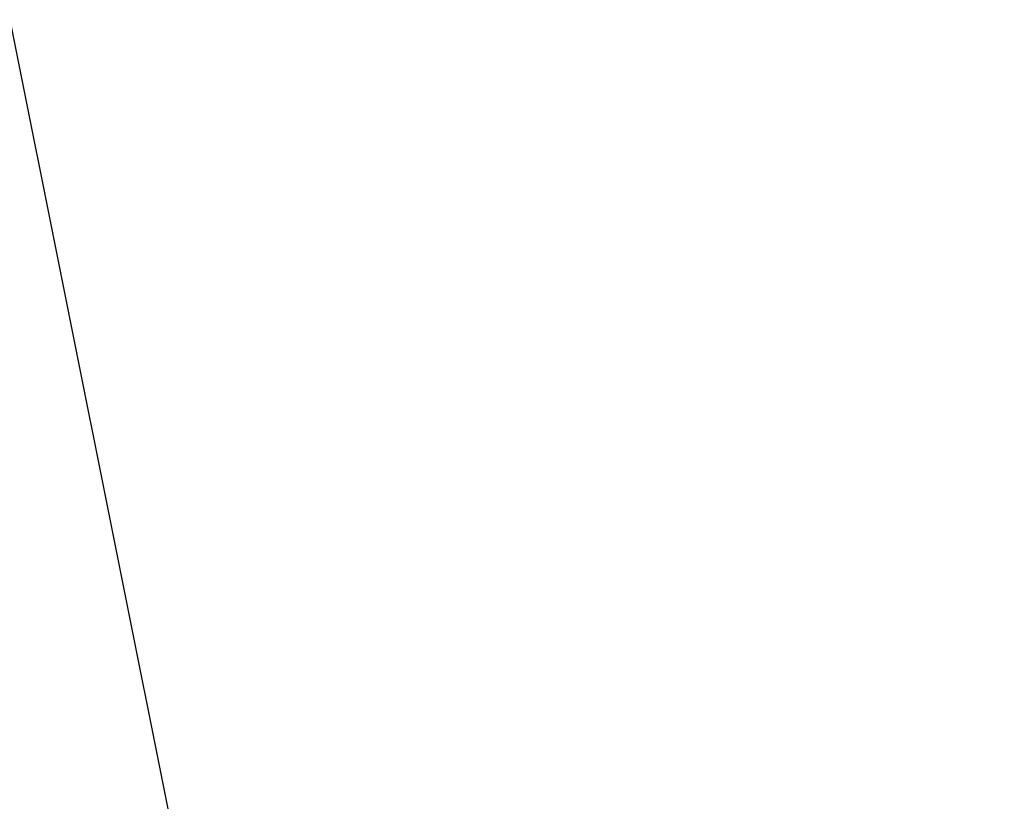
# Model space of a CAD drawing. Header units: millimetres. Extents: x -491 to 2059, y -393 to 795.
# Tile 321 of 323: x 1684 to 1740, y 127 to 171. Entities that reach past the tile are written whole.
import ezdxf

# ---------------------------------------------------------------- set-up
doc = ezdxf.new("R2010")
doc.units = ezdxf.units.MM
doc.header["$LTSCALE"] = 462.55
doc.layers.get('0').update_dxf_attribs({"linetype": 'CONTINUOUS'})
for name, color, linetype in [('DR1SM11A1001_ABL95', 7, 'CONTINUOUS'), ('DR1SM11P1003_PBL96', 7, 'CONTINUOUS'), ('오른쪽_7_VBL87', 7, 'CONTINUOUS')]:
    doc.layers.add(name, color=color, linetype=linetype)

# ---------------------------------------------------------------- blocks, each defined once
blk = doc.blocks.new('DR1SM11P1003_PBL96', base_point=(2988.4, 1059.51))
at = {"layer": 'DR1SM11P1003_PBL96', "color": 7}
blk.add_line((3401.73, 708.75), (3261.54, 1408.75), dxfattribs=at)
blk = doc.blocks.new('DR1SM11A1001_ABL95', base_point=(2988.4, 1064.51))
at = {"layer": 'DR1SM11P1003_PBL96'}
blk.add_blockref('DR1SM11P1003_PBL96', (2988.4, 1059.51), dxfattribs=at)
blk = doc.blocks.new('오른쪽_7_VBL87', base_point=(2988.4, 1104.51))
at = {"layer": 'DR1SM11A1001_ABL95'}
blk.add_blockref('DR1SM11A1001_ABL95', (2988.4, 1064.51), dxfattribs=at)
blk = doc.blocks.new('EEEEE')
at = {"layer": '오른쪽_7_VBL87'}
blk.add_blockref('오른쪽_7_VBL87', (2988.396, 1104.509), dxfattribs=at)

msp = doc.modelspace()

# ---------------------------------------------------------------- block references
at = {"xscale": 0.4, "yscale": 0.4, "zscale": 0.4}
msp.add_blockref('EEEEE', (379.168, -392.534), dxfattribs=at)

doc.saveas('drawing.dxf')
